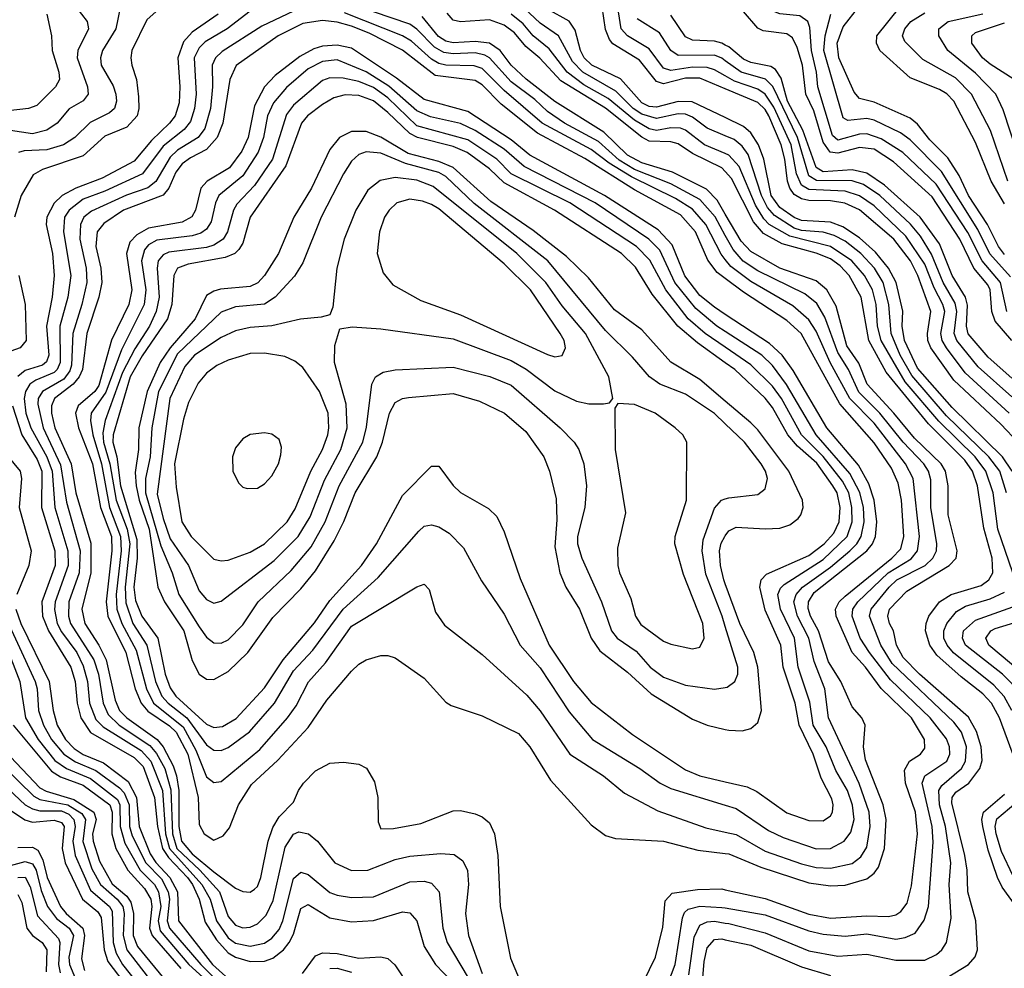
# Model space of a CAD drawing. Header units: inches. Extents: x 884549 to 1028252, y 526810 to 653624.
# Tile 1044 of 1056: x 1008055 to 1010769, y 645159 to 647775. Entities that reach past the tile are written whole.
import ezdxf

# ---------------------------------------------------------------- set-up
doc = ezdxf.new("R2010")
doc.units = ezdxf.units.IN
doc.header["$MEASUREMENT"] = 0
doc.layers.add('B0604', color=7, linetype='Continuous')
doc.layers.add('B0614', color=7, linetype='Continuous')

msp = doc.modelspace()

# ---------------------------------------------------------------- linework, layer by layer
at = {"layer": 'B0604', "color": 5}
for points, elevation in [([(1008044.7, 648390), (1008150, 648287.4), (1008312.1, 648212.1), (1008323.4, 648190), (1008314, 648110), (1008325.4, 648050), (1008283, 647957), (1008268, 647890), (1008250, 647870.8), (1008220.1, 647850), (1008208.8, 647830), (1008209.6, 647810), (1008240.8, 647770), (1008244.9, 647750), (1008215.2, 647690), (1008213.4, 647670), (1008241.6, 647590), (1008243.9, 647570), (1008230, 647551.2), (1008190.9, 647529.1), (1008158.3, 647490), (1008130, 647469.9), (1008090, 647460.6), (1008030, 647469.2)], 3140), ([(1010000, 647619.8), (1009970, 647636.7), (1009950, 647642.9), (1009910, 647644.1), (1009850, 647635.2), (1009830, 647641.7), (1009790, 647694.8), (1009730.3, 647730.3), (1009713.3, 647750), (1009696.6, 647856.6)], 3060), ([(1008489, 647850), (1008405.1, 647774.9), (1008364.4, 647690), (1008361, 647670), (1008363.7, 647650), (1008377.2, 647610), (1008382.6, 647562.6), (1008383.7, 647530), (1008378.4, 647510), (1008350, 647478.8), (1008290, 647453.7), (1008230, 647399.7), (1008118, 647362), (1008092.4, 647347.6), (1008059, 647290), (1008040.4, 647230)], 3180), ([(1010000, 647180.1), (1009971.6, 647231.6), (1009930, 647278.9), (1009850, 647322.1), (1009750, 647362.3), (1009707.7, 647387.7), (1009650, 647438.9), (1009556.6, 647490), (1009510, 647522), (1009474.8, 647554.8), (1009410, 647603.8), (1009350, 647670), (1009337, 647677), (1009310, 647683.1), (1009250, 647680.5), (1009224.3, 647684.3), (1009198.8, 647698.8), (1009150, 647748.6), (1009130, 647762.2), (1008930, 647831.7)], 3240), ([(1008332.1, 647807.9), (1008319.9, 647750), (1008283.6, 647690), (1008277.9, 647670), (1008279.7, 647650), (1008312.2, 647592.2), (1008319.7, 647570), (1008321.7, 647550), (1008316.6, 647530), (1008302.1, 647517.9), (1008248.7, 647491.3), (1008206.5, 647450), (1008176.1, 647430), (1008130, 647416.1), (1008067, 647413), (1008051.2, 647408.8)], 3160), ([(1008690, 647798.3), (1008626.5, 647750), (1008566.5, 647713.5), (1008550, 647697.6), (1008536.2, 647670), (1008541, 647570), (1008537.2, 647530), (1008526, 647494), (1008508, 647472), (1008450, 647426.3), (1008393.5, 647350), (1008290, 647302), (1008230, 647279.9), (1008191.2, 647250), (1008178.2, 647230), (1008175.6, 647190), (1008196.3, 647070), (1008187.6, 647010), (1008165.4, 646930), (1008166.8, 646830), (1008158.3, 646810), (1008150, 646802.2), (1008099, 646781), (1008083, 646770), (1008070.9, 646750), (1008066.8, 646730), (1008072.2, 646690), (1008085.8, 646650), (1008129.6, 646570), (1008144.5, 646530), (1008151.9, 646430), (1008187.7, 646310), (1008188.4, 646270), (1008152.8, 646170), (1008151, 646149), (1008158.5, 646110), (1008170, 646087.3), (1008212.3, 646030), (1008230, 645993.6), (1008241.7, 645950), (1008247.7, 645890), (1008265.2, 645845.2), (1008284.7, 645824.7), (1008390, 645759.6), (1008416.7, 645730), (1008448.4, 645650), (1008457.2, 645530), (1008467.6, 645490), (1008557.4, 645390), (1008580.1, 645350), (1008597.3, 645290), (1008630, 645243), (1008650, 645228.6), (1008690, 645220), (1008730, 645228.5), (1008750, 645242.5), (1008770, 645266.7), (1008780.6, 645290), (1008810, 645406.9), (1008830, 645424.2), (1008850, 645417.6), (1008910, 645368.5), (1008930, 645360.6), (1008970, 645354.6), (1009030, 645356.7), (1009130, 645397.7), (1009170, 645399.9), (1009190, 645393.6), (1009211.5, 645370), (1009221.2, 645270), (1009232.9, 645230), (1009328.7, 645070)], 3240), ([(1008810, 647798.7), (1008722.6, 647757.4), (1008612.7, 647687.3), (1008594.5, 647670), (1008585.2, 647650), (1008586, 647590), (1008580.8, 647530), (1008565.2, 647474.8), (1008546.5, 647450), (1008490, 647415.1), (1008470, 647396), (1008430, 647328.5), (1008408.4, 647311.6), (1008349.1, 647290.9), (1008252.6, 647247.4), (1008232, 647230), (1008222.4, 647210), (1008220.9, 647170), (1008238.2, 647090), (1008239.6, 647050), (1008226.4, 646990), (1008201.4, 646910), (1008197.7, 646822.3), (1008193.1, 646806.9), (1008176.3, 646783.7), (1008117.7, 646750), (1008106, 646730), (1008105.3, 646714.7), (1008119.8, 646650), (1008167.8, 646547.8), (1008184.2, 646444.2), (1008221.9, 646310), (1008219, 646250), (1008190.2, 646170), (1008189.3, 646130), (1008195.3, 646110), (1008259.1, 646010), (1008272.1, 645970), (1008285.4, 645890), (1008298.9, 645858.9), (1008329.3, 645830), (1008413.6, 645773.6), (1008431.9, 645751.9), (1008454.6, 645710), (1008471.8, 645651.8), (1008475.7, 645530), (1008488.5, 645490), (1008551.8, 645430), (1008605.5, 645370), (1008630, 645302.3), (1008650, 645277.9), (1008670, 645270.7), (1008690, 645272.6), (1008710, 645282), (1008734, 645306), (1008753.5, 645346.5), (1008786.8, 645493.2), (1008810, 645529.5), (1008824.6, 645535.4), (1008850.6, 645530), (1008875.4, 645510), (1008923.9, 645450), (1008970, 645428.9), (1009014.7, 645430), (1009090, 645459.2), (1009130, 645468.7), (1009215.9, 645475.9), (1009252.7, 645472.7), (1009276, 645456), (1009289.2, 645429.2), (1009291.8, 645390), (1009283.4, 645310), (1009292.1, 645250), (1009330, 645145.3)], 3260), ([(1010000, 647454.8), (1009950, 647475.4), (1009910, 647506), (1009890, 647514.6), (1009870, 647515.8), (1009810, 647502.3), (1009770, 647514.1), (1009746, 647530), (1009698.1, 647578.1), (1009607.2, 647630), (1009579.2, 647659.3), (1009539.8, 647730), (1009490, 647765.7), (1009430, 647821.8)], 3140), ([(1010000, 647504.9), (1009908.8, 647548.8), (1009870, 647549.6), (1009810, 647534), (1009790, 647535.9), (1009770, 647546), (1009711.5, 647611.5), (1009631.7, 647650), (1009611.2, 647670), (1009601.1, 647690), (1009585.9, 647745.9), (1009570, 647771.3), (1009510, 647803.8)], 3120), ([(1010000, 647584), (1009930, 647613.3), (1009890, 647613.7), (1009830, 647597.7), (1009810, 647604.2), (1009763.3, 647663.3), (1009690, 647708.8), (1009680.4, 647720.4), (1009670, 647747.9), (1009660.9, 647810)], 3080), ([(1008129.7, 647790), (1008142.2, 647730), (1008144.8, 647690), (1008163.2, 647630), (1008165, 647610), (1008153.7, 647590), (1008101.7, 647538.3), (1008079.1, 647530), (1007990, 647520.2)], 3120), ([(1008601.7, 647790), (1008530, 647740.6), (1008506.3, 647713.7), (1008490.9, 647670), (1008496.6, 647590), (1008494.1, 647545.9), (1008483.1, 647510), (1008467.4, 647490), (1008418.2, 647441.8), (1008370, 647384.6), (1008281.9, 647338.1), (1008209.6, 647310), (1008172.3, 647290), (1008150, 647268.8), (1008130, 647230), (1008128.1, 647210), (1008145, 647130), (1008150.3, 647070), (1008144.5, 647010), (1008128.7, 646930), (1008134.9, 646850), (1008128.9, 646831.1), (1008117.6, 646822.4), (1008070, 646807.2), (1008049.3, 646790.7)], 3220), ([(1010000, 647061.5), (1009978, 647078), (1009951.9, 647111.9), (1009917.5, 647190), (1009876.6, 647236.6), (1009750, 647306), (1009612.3, 647392.3), (1009482.1, 647462.1), (1009382, 647542), (1009330, 647595.6), (1009310, 647607.4), (1009200.6, 647620.6), (1009110, 647690.6), (1009018.1, 647738.1), (1008970, 647756.7), (1008930, 647767.7), (1008890, 647772.5), (1008835.6, 647764.4), (1008767.2, 647730), (1008651.7, 647648.3), (1008633.7, 647610), (1008615, 647490), (1008599.2, 647450), (1008570, 647416.6), (1008525.6, 647394.4), (1008502.5, 647377.5), (1008485.6, 647354.4), (1008465.6, 647310), (1008450, 647291.4), (1008341.3, 647250), (1008286.6, 647213.4), (1008268.7, 647190), (1008264.9, 647150), (1008278.5, 647090), (1008281.7, 647050), (1008273.5, 647010), (1008240.2, 646910), (1008227.9, 646810), (1008219, 646790), (1008202.3, 646770), (1008151.1, 646730), (1008142.9, 646710), (1008142.5, 646690), (1008152.1, 646650), (1008196.9, 646550), (1008209.9, 646469.9), (1008251.1, 646331.1), (1008250.6, 646250), (1008226.1, 646150), (1008234, 646110), (1008273.2, 646050), (1008293.4, 646010), (1008318.4, 645898.4), (1008330.3, 645870.3), (1008349.8, 645849.8), (1008433.7, 645790), (1008450.3, 645770), (1008477.9, 645717.9), (1008487.3, 645690), (1008493.2, 645650), (1008493.7, 645550), (1008500.9, 645510), (1008530, 645474.6), (1008590, 645425), (1008650, 645380.6), (1008670, 645371.3), (1008690, 645369.5), (1008702.2, 645377.8), (1008710, 645385.1), (1008719.9, 645410), (1008740, 645510), (1008752.8, 645547.2), (1008770, 645577.1), (1008810, 645617), (1008823.5, 645650), (1008837.2, 645670), (1008870, 645703.8), (1008910, 645725.3), (1008947.6, 645727.6), (1008990, 645722.3), (1009011, 645711), (1009033.1, 645673.1), (1009042.2, 645630), (1009043.3, 645563.3), (1009050, 645543.9), (1009085.1, 645545.1), (1009161.1, 645558.9), (1009250, 645593.8), (1009270, 645594.4), (1009310, 645585), (1009330, 645577), (1009350, 645560.2), (1009363.8, 645530), (1009373.3, 645470), (1009379.1, 645330), (1009407.5, 645187.5), (1009431.6, 645130)], 3280), ([(1010000, 647113.9), (1009988.6, 647128.6), (1009946, 647210), (1009910, 647252.1), (1009862.3, 647282.3), (1009741.2, 647341.2), (1009679.4, 647379.4), (1009630, 647417.3), (1009495.2, 647490), (1009390, 647580), (1009330, 647639.9), (1009307.8, 647647.8), (1009230, 647649.8), (1009210, 647654.4), (1009190, 647666.2), (1009135.4, 647715.4), (1009110.5, 647730.5), (1008950, 647793.4)], 3260), ([(1010000, 647238.4), (1009977.1, 647277.1), (1009947.8, 647307.8), (1009854.8, 647354.8), (1009770, 647380.3), (1009730, 647401.3), (1009665.2, 647465.2), (1009530, 647549), (1009451.4, 647611.4), (1009410, 647649.7), (1009379.7, 647690), (1009350.1, 647710.1), (1009310, 647714.7), (1009250, 647710.7), (1009230, 647715.3), (1009209, 647729), (1009163.9, 647783.9)], 3220), ([(1010000, 647356.2), (1009990, 647366.9), (1009910, 647406.2), (1009870, 647432.9), (1009850, 647438.3), (1009790, 647440.4), (1009770, 647450.9), (1009670, 647530.9), (1009546.3, 647606.3), (1009488.6, 647668.6), (1009450, 647700.8), (1009418.8, 647738.8), (1009390, 647760), (1009350, 647774.2), (1009270, 647768.9), (1009250, 647773.8), (1009233.1, 647793.1)], 3180), ([(1010000, 647405.9), (1009942.7, 647430), (1009890, 647470.7), (1009876.2, 647476.2), (1009850, 647476.7), (1009810, 647469.7), (1009790, 647474), (1009750, 647498.3), (1009677.2, 647557.2), (1009610, 647595.4), (1009563.7, 647630), (1009514.7, 647694.7), (1009470.2, 647730), (1009443.2, 647763.2), (1009409.9, 647790)], 3160), ([(1010000, 647661.5), (1009990, 647668.6), (1009970, 647676.9), (1009870, 647675.8), (1009850, 647689.9), (1009818.3, 647738.3), (1009757.3, 647777.3)], 3040), ([(1010000, 647705.1), (1009990, 647710.4), (1009970, 647715.7), (1009910, 647718.7), (1009890, 647728.1), (1009850, 647787.7)], 3020), ([(1010000, 646962.3), (1009970, 646982), (1009930, 647014.8), (1009888.3, 647068.3), (1009853.9, 647153.9), (1009815.2, 647195.2), (1009667.1, 647290), (1009461, 647401), (1009410, 647443.7), (1009290, 647521.6), (1009170, 647554.8), (1009093.8, 647613.8), (1008970, 647696), (1008930, 647704.9), (1008890, 647702.3), (1008865.5, 647694.5), (1008826.9, 647673.1), (1008759.4, 647620.6), (1008729.8, 647590), (1008702.6, 647537.4), (1008684.4, 647450), (1008667.3, 647412.7), (1008633, 647366.9), (1008571.7, 647330), (1008554.3, 647310), (1008539.7, 647250), (1008529, 647231), (1008503, 647217), (1008410, 647200.3), (1008378.1, 647181.9), (1008358.5, 647161.5), (1008349.1, 647130), (1008363.9, 647030), (1008356.1, 646990), (1008308.3, 646891.6), (1008273.3, 646766.7), (1008261.6, 646750), (1008215.8, 646710), (1008209.1, 646690), (1008216.6, 646650), (1008255.9, 646550), (1008277.3, 646430), (1008308, 646350), (1008308.8, 646310), (1008293.1, 646170), (1008297.7, 646130), (1008347.8, 646030), (1008373.6, 645930), (1008389.5, 645890), (1008408, 645868), (1008467.9, 645827.9), (1008486.3, 645810), (1008518, 645750), (1008546.6, 645630), (1008550, 645555.6), (1008563.6, 645530), (1008590, 645512.9), (1008615.8, 645524.2), (1008633.3, 645546.7), (1008658.1, 645610), (1008693.7, 645666.3), (1008766.6, 645733.4), (1008850, 645823), (1008901.7, 645898.3), (1008970, 645978.6), (1008990, 645998.3), (1009010, 646009.4), (1009050, 646022.2), (1009070, 646021.8), (1009090, 646015.6), (1009170, 645959.4), (1009230, 645893), (1009244.2, 645884.2), (1009330, 645855.8), (1009430, 645806.3), (1009461.5, 645770), (1009517.9, 645677.9), (1009630, 645554.9), (1009670, 645525.5), (1009697, 645517), (1009830, 645509.7), (1009924.6, 645484.6), (1010000, 645476.3)], 3320), ([(1010000, 646915), (1009976.8, 646930), (1009918.5, 646978.5), (1009861.2, 647050), (1009819.2, 647139.2), (1009788.8, 647170), (1009640.9, 647270), (1009445.2, 647370), (1009390, 647417.7), (1009310, 647469.8), (1009270, 647488.5), (1009187.2, 647507.2), (1009150, 647523.3), (1009072, 647592), (1009010, 647631.6), (1008930, 647664), (1008890, 647660), (1008850, 647639.4), (1008790, 647587.6), (1008754.2, 647545.8), (1008738.1, 647510), (1008727.4, 647450), (1008712.7, 647410), (1008670, 647344.4), (1008603.6, 647290), (1008594.6, 647270), (1008582.6, 647217.4), (1008570, 647197.8), (1008553.8, 647186.2), (1008530, 647178.6), (1008432.7, 647167.3), (1008410, 647153.9), (1008399.2, 647140.8), (1008390.7, 647110), (1008403, 647030), (1008397.6, 646990), (1008335.1, 646864.9), (1008292.5, 646747.6), (1008251.5, 646690), (1008249.8, 646670), (1008256.2, 646630), (1008280.8, 646550), (1008302.4, 646430), (1008333.1, 646350), (1008334.3, 646310), (1008320.9, 646190), (1008323.1, 646150), (1008336.5, 646110), (1008376.3, 646036.3), (1008404.7, 645930), (1008423.8, 645890), (1008505.5, 645825.5), (1008540.8, 645760.8), (1008570, 645686.9), (1008590, 645672), (1008610, 645674.1), (1008717.1, 645762.9), (1008793.4, 645850), (1008817, 645883), (1008851.1, 645948.9), (1008898, 646002), (1008970, 646103.1), (1009150, 646211.1), (1009170, 646218.9), (1009183.7, 646203.7), (1009201.4, 646141.4), (1009225.5, 646105.5), (1009330, 646024.7), (1009452.5, 645912.5), (1009490, 645869), (1009571.3, 645750), (1009664.6, 645690), (1009721.9, 645641.9), (1009813.9, 645593.9), (1009946.6, 645546.6), (1010000, 645534.6)], 3340), ([(1010000, 646871.6), (1009944.3, 646910), (1009897.9, 646950), (1009835.8, 647030), (1009791.8, 647111.8), (1009755.6, 647150), (1009571, 647270), (1009410, 647350), (1009370.3, 647390.3), (1009290, 647443.9), (1009150, 647482.6), (1009070, 647559.3), (1009030, 647587.9), (1008990, 647604.6), (1008946.7, 647613.3), (1008910, 647614.4), (1008890, 647607.1), (1008810, 647538.8), (1008790, 647513.9), (1008751.4, 647390), (1008702.6, 647317.4), (1008653.6, 647266.4), (1008644, 647250), (1008628, 647190), (1008615.7, 647170), (1008590, 647153.3), (1008570, 647146.4), (1008465.7, 647134.3), (1008450, 647127), (1008436.8, 647110), (1008433.7, 647090), (1008439.7, 647010), (1008431.2, 646970), (1008412.9, 646930), (1008372.6, 646867.4), (1008338, 646802), (1008290.2, 646669.8), (1008284.5, 646635.5), (1008286.2, 646610), (1008303.2, 646550), (1008320.7, 646450), (1008351.1, 646370), (1008358.8, 646330), (1008345.9, 646210), (1008347.4, 646167.4), (1008367.1, 646110), (1008405.6, 646050), (1008429.6, 645950), (1008446.8, 645910), (1008463.9, 645890), (1008515.4, 645850), (1008570, 645775.4), (1008590, 645760.7), (1008610, 645759.7), (1008630, 645768.3), (1008688.4, 645811.6), (1008756.9, 645890), (1008810, 645979.2), (1008863.1, 646036.9), (1008946.7, 646150), (1009043, 646237), (1009155.3, 646364.7), (1009170, 646378), (1009190, 646382.4), (1009210, 646376.8), (1009239, 646359), (1009278.4, 646318.4), (1009327.9, 646227.9), (1009390, 646135.9), (1009434.2, 646050), (1009490, 645987.4), (1009570, 645866.1), (1009633.9, 645790), (1009764.7, 645710), (1009820.8, 645670), (1009850, 645655.5), (1010000, 645609)], 3360), ([(1010000, 646828.7), (1009923.6, 646883.6), (1009869.5, 646929.5), (1009798.3, 647018.3), (1009752.6, 647092.6), (1009713.8, 647130), (1009528.8, 647250), (1009390, 647325.2), (1009350, 647363.9), (1009288.8, 647408.8), (1009250, 647425.7), (1009151.3, 647450), (1009130, 647461.1), (1009070, 647519.2), (1009030, 647551.1), (1008990, 647565.7), (1008952.1, 647567.9), (1008920.5, 647559.5), (1008890, 647541.3), (1008848.3, 647510), (1008831.6, 647490), (1008788.2, 647371.8), (1008690.6, 647230), (1008670, 647158.7), (1008659.1, 647140.9), (1008647.7, 647130), (1008621.2, 647118.8), (1008518.9, 647101.1), (1008490, 647089.9), (1008479.8, 647070), (1008474.7, 646990), (1008462.4, 646950), (1008392.3, 646847.7), (1008359.6, 646790), (1008312.1, 646630), (1008311.8, 646610), (1008323.1, 646570), (1008332.9, 646490), (1008378, 646342), (1008379.1, 646290), (1008369.6, 646210), (1008373.8, 646173.8), (1008391.4, 646130), (1008435.4, 646070), (1008455.9, 645970), (1008470, 645932.9), (1008485.1, 645910), (1008570, 645832.1), (1008590, 645822.9), (1008614.1, 645825.9), (1008651.9, 645848.1), (1008730, 645932.9), (1008780.9, 646010), (1008868, 646112), (1008910, 646173.9), (1008997.3, 646270), (1009038.9, 646330), (1009110, 646463), (1009190, 646543.6), (1009210, 646543.6), (1009250.1, 646490.1), (1009270, 646471.7), (1009347.5, 646427.5), (1009370, 646404.9), (1009390, 646363.1), (1009434.4, 646234.4), (1009514.2, 646050), (1009581.1, 645950), (1009630, 645892.1), (1009744.4, 645804.4), (1009890, 645706.1), (1009930, 645689.7), (1010000, 645673.7)], 3380), ([(1010000, 646723), (1009930, 646782.7), (1009850, 646831), (1009770, 646919.9), (1009694.8, 646974.8), (1009622.8, 647062.8), (1009562.1, 647122.1), (1009470, 647193.3), (1009353.8, 647273.8), (1009250, 647367.8), (1009210, 647383.9), (1009125.7, 647405.7), (1009050, 647451), (1009010, 647466.5), (1008970, 647466.9), (1008936.8, 647450), (1008910, 647417.2), (1008859.3, 647310), (1008810.7, 647230), (1008768.3, 647130), (1008730, 647069.9), (1008711, 647049), (1008690, 647039.5), (1008608.3, 647031.7), (1008590, 647026.6), (1008570, 647014.1), (1008538.2, 646950), (1008469.4, 646870), (1008441.7, 646830), (1008406, 646750), (1008383.1, 646650), (1008382.3, 646590), (1008373.2, 646526.8), (1008375.5, 646490), (1008384.2, 646450), (1008411.5, 646370), (1008435.8, 646210), (1008454.4, 646170), (1008507.7, 646090), (1008530, 646007.8), (1008550, 645970.1), (1008570, 645956.9), (1008590, 645955.7), (1008630, 645977.7), (1008683.4, 646030), (1008753, 646127), (1008830, 646205.9), (1008870, 646255.5), (1008922.1, 646337.9), (1008948.8, 646391.2), (1008979.7, 646470), (1009039.4, 646570), (1009054.6, 646610), (1009074.3, 646690), (1009090, 646719.1), (1009109.9, 646730.1), (1009126.8, 646733.2), (1009250, 646743.9), (1009322.7, 646722.7), (1009391, 646690), (1009450, 646639.5), (1009499.3, 646570), (1009515.6, 646530), (1009533.4, 646453.4), (1009535.6, 646395.6), (1009530, 646321), (1009544.2, 646250), (1009560.7, 646210), (1009598.1, 646150), (1009630, 646070), (1009654.4, 646034.4), (1009730, 645975.7), (1009795.9, 645915.9), (1009910, 645845.8), (1009950, 645829.7), (1010000, 645818.1)], 3420), ([(1010000, 646660.4), (1009970, 646688.9), (1009890, 646742.2), (1009819.8, 646770), (1009791.1, 646790), (1009744.3, 646844.3), (1009670, 646917.8), (1009510.3, 647110), (1009308.1, 647268.1), (1009230, 647342.8), (1009210, 647353.4), (1009118.4, 647378.4), (1009050, 647406.5), (1009010, 647410.3), (1008990, 647402.8), (1008970, 647385.2), (1008947.2, 647350), (1008885.7, 647230), (1008835.3, 647104.7), (1008812.3, 647067.7), (1008759.1, 647010), (1008730, 646990.9), (1008650, 646983), (1008610, 646968.4), (1008490, 646853.6), (1008437.8, 646750), (1008419.3, 646650), (1008414.4, 646570), (1008401.3, 646510), (1008401.7, 646470), (1008444.4, 646324.4), (1008475, 646250), (1008493.8, 646190), (1008550, 646100.8), (1008570, 646072.2), (1008590, 646056.6), (1008610, 646056.1), (1008630, 646065.1), (1008670, 646106.1), (1008712, 646170), (1008803.5, 646256.5), (1008858.8, 646321.2), (1008897, 646390), (1008935.2, 646490), (1009000.7, 646610), (1009011.2, 646651.2), (1009025.6, 646770), (1009035.3, 646790), (1009057, 646803), (1009090, 646809.1), (1009250, 646817.2), (1009351.1, 646791.1), (1009410, 646767.6), (1009545.1, 646650), (1009583.8, 646610), (1009595.9, 646590), (1009609.6, 646550), (1009617.2, 646490), (1009612.8, 646430), (1009592.6, 646350), (1009592.2, 646330), (1009604.4, 646290), (1009658.6, 646170), (1009686, 646090), (1009701.9, 646070), (1009754, 646034), (1009792.8, 645990), (1009830, 645961.7), (1009890, 645940.1), (1009970, 645928.9), (1010000, 645933.7)], 3440), ([(1008052.3, 647070), (1008069.7, 646989.7), (1008072.6, 646890), (1008056.1, 646870), (1008007.4, 646852.6)], 3180), ([(1008034.9, 646710), (1008060.7, 646630), (1008102.6, 646562.6), (1008116.1, 646530), (1008114.8, 646430), (1008152.1, 646310), (1008152.4, 646270), (1008116, 646170), (1008117.3, 646130), (1008134.1, 646090), (1008195.8, 645990), (1008207.6, 645950), (1008213.2, 645890), (1008223.8, 645850), (1008250, 645809.2), (1008370, 645740.8), (1008395.4, 645715.4), (1008426.8, 645630), (1008434.6, 645550), (1008448.7, 645490), (1008464.7, 645464.7), (1008517.8, 645410), (1008531.4, 645390), (1008549.2, 645350), (1008566.6, 645286.6), (1008597.8, 645237.8), (1008630, 645202.4), (1008650, 645190.2), (1008690, 645178.4), (1008730, 645178.8), (1008753, 645187), (1008782.4, 645210), (1008798, 645230), (1008810, 645253.8), (1008830, 645324.4), (1008850, 645335.4), (1008910, 645298.8), (1008970, 645287.2), (1009030, 645291.3), (1009110, 645315.4), (1009130, 645312.7), (1009149.8, 645289.8), (1009170, 645219.4), (1009200.8, 645170), (1009270, 645098.5)], 3220), ([(1008008.3, 646588.3), (1008055.8, 646530), (1008059.5, 646510), (1008053.8, 646430), (1008086.2, 646310), (1008080.3, 646270), (1008046.8, 646190)], 3180), ([(1010000, 646101.4), (1009991, 646130), (1009946.5, 646246.5), (1009936.2, 646310), (1009939.2, 646340.8), (1009970, 646427.6), (1009989.6, 646450.4), (1010000, 646453.8)], 3440), ([(1010000, 646219), (1009995.9, 646230), (1009986.6, 646270), (1009984.4, 646310), (1009988.6, 646331.4), (1009998.4, 646350), (1010000, 646352)], 3420), ([(1008006, 646150), (1008097.4, 645950), (1008102.8, 645930), (1008106.6, 645870), (1008120.4, 645830), (1008142.3, 645790), (1008176.7, 645750), (1008208.4, 645728.4), (1008265, 645705), (1008330, 645657.1), (1008342.9, 645642.9), (1008356.6, 645610), (1008357.3, 645550), (1008364.9, 645524.9), (1008402.7, 645450), (1008445.8, 645405.8), (1008464.4, 645370), (1008467.8, 645350), (1008461.3, 645290), (1008467.6, 645270), (1008554.1, 645170), (1008650, 645074.1)], 3160), ([(1008044.5, 646150), (1008057.6, 646110), (1008136.2, 645950), (1008146.7, 645870), (1008158.6, 645830), (1008181.3, 645790), (1008205.5, 645765.5), (1008230, 645749), (1008285.6, 645725.6), (1008354.3, 645674.3), (1008376.6, 645630), (1008383.9, 645550), (1008414.7, 645474.7), (1008430.6, 645450.6), (1008469.1, 645410), (1008489.6, 645370), (1008493.1, 645290), (1008586.6, 645170), (1008650, 645113)], 3180), ([(1008017, 646050), (1008055.3, 645950), (1008070.7, 645850), (1008105.9, 645790), (1008152.2, 645732.2), (1008184, 645710), (1008250, 645682.4), (1008324.3, 645624.3), (1008331.3, 645610), (1008331.6, 645550), (1008344.4, 645504.4), (1008386.8, 645430), (1008426.9, 645390), (1008437.8, 645370), (1008443.6, 645330), (1008436.2, 645290), (1008442.3, 645262.3), (1008521.3, 645170), (1008599.3, 645099.3)], 3140), ([(1008036.9, 645830), (1008142.5, 645702.5), (1008167.1, 645687.1), (1008230, 645664.1), (1008303.5, 645610), (1008309.8, 645590), (1008308.5, 645530), (1008320.3, 645490), (1008352.7, 645430), (1008399.2, 645379.2), (1008416.7, 645350), (1008419.6, 645330), (1008412.9, 645270), (1008419.8, 645250), (1008498.8, 645158.8)], 3120), ([(1008030, 645742.5), (1008110, 645657), (1008127.5, 645647.5), (1008204.4, 645624.4), (1008259.6, 645590), (1008265.5, 645570), (1008255.8, 645530), (1008257, 645510), (1008275.1, 645455.1), (1008310, 645392.5), (1008350, 645357.9), (1008361.6, 645341.6), (1008368.7, 645310), (1008367.4, 645250), (1008379.4, 645219.4), (1008460.8, 645120.8)], 3080), ([(1007962.4, 645710), (1008070.1, 645610.1), (1008090, 645598.6), (1008110, 645593.6), (1008170, 645593.8), (1008190, 645584.5), (1008204, 645570), (1008208.1, 645550), (1008201, 645510), (1008207.6, 645470), (1008250, 645374.9), (1008302.9, 645330), (1008310, 645316.8), (1008312.7, 645230), (1008320.7, 645200.7), (1008338.5, 645170), (1008430, 645054.2)], 3040), ([(1008010, 645715.8), (1008093.8, 645633.8), (1008110, 645625.1), (1008187.9, 645610), (1008225.8, 645585.8), (1008235.9, 645570), (1008228.6, 645508.6), (1008253.5, 645433.5), (1008277.2, 645390), (1008323.7, 645350), (1008338.9, 645330), (1008342.5, 645310), (1008339.7, 645250), (1008349.9, 645210), (1008437.4, 645097.4)], 3060), ([(1008021.2, 645601.2), (1008068.7, 645568.7), (1008090, 645561.8), (1008150, 645567.6), (1008170, 645561.5), (1008177.7, 645550), (1008172.3, 645490), (1008180.5, 645450), (1008228.1, 645350), (1008270, 645314.9), (1008279.2, 645299.2), (1008287.6, 645210), (1008298, 645178), (1008410, 645031.2)], 3020), ([(1008050, 645492.1), (1008090, 645493.7), (1008105.3, 645485.3), (1008118.5, 645458.5), (1008131, 645410), (1008167.3, 645330), (1008182.7, 645310), (1008229, 645270), (1008233.7, 645250), (1008225.1, 645185.1), (1008233.6, 645153.6)], 2980), ([(1008030, 645442.8), (1008070, 645453.8), (1008090, 645447.4), (1008100.2, 645430), (1008114.1, 645374.1), (1008131.4, 645330), (1008156.4, 645296.4), (1008191.3, 645270), (1008203.4, 645250), (1008190.8, 645190), (1008192.3, 645170), (1008208.3, 645130)], 2960), ([(1008050, 645409.8), (1008070.4, 645410.4), (1008083.7, 645383.7), (1008104.1, 645304.1), (1008161.6, 645241.6), (1008165.4, 645230), (1008161.8, 645170), (1008166.6, 645146.6)], 2940), ([(1008050, 645363.1), (1008060.4, 645340.4), (1008074.9, 645270), (1008090, 645250), (1008117.2, 645230), (1008129.3, 645210), (1008127.5, 645150)], 2920), ([(1009758.8, 645090), (1009807.9, 645190), (1009827.6, 645272.4), (1009834.5, 645345.5), (1009853.4, 645366.6), (1009923.5, 645376.5), (1009990, 645378.3), (1010000, 645376.1)], 3280), ([(1009831.7, 645090), (1009861.9, 645170), (1009881.8, 645298.2), (1009887.1, 645312.9), (1009898, 645322), (1009930, 645330.3), (1009990, 645327.4), (1010000, 645325.7)], 3260), ([(1009899, 645141), (1009914.5, 645245.5), (1009930, 645278.3), (1009950, 645287.7), (1009970, 645289.1), (1010000, 645284.2)], 3240), ([(1009928, 645010), (1009941.5, 645178.5), (1009950, 645216.2), (1009970, 645238.3), (1009990, 645240.4), (1010000, 645238.2)], 3220), ([(1008834.6, 645145.4), (1008870, 645193.3), (1008890, 645202.1), (1008930, 645200.5), (1008990, 645187.3), (1009050, 645190.8), (1009070, 645186.7), (1009089.2, 645169.2), (1009130, 645106.1)], 3180), ([(1008910, 645159.1), (1008930, 645159.7), (1008970, 645148.5)], 3160)]:
    msp.add_lwpolyline(points, dxfattribs=dict(at, elevation=elevation))
for points, elevation in [([(1009090, 647340.1), (1009048.5, 647331.5), (1009014.9, 647305.1), (1008981.5, 647250), (1008949.5, 647169.5), (1008929.4, 647089.4), (1008917.7, 646982.3), (1008910, 646961.2), (1008885.7, 646954.3), (1008829, 646949), (1008750, 646930.6), (1008690, 646925.9), (1008650, 646917.4), (1008610, 646898.6), (1008536.6, 646850), (1008510, 646818.8), (1008468.4, 646730), (1008433.4, 646466.6), (1008450, 646399.8), (1008470, 646343.8), (1008520.6, 646270), (1008550, 646200.1), (1008570, 646175.9), (1008590, 646166.3), (1008610, 646171.4), (1008756.3, 646283.7), (1008822.8, 646350), (1008855.4, 646404.6), (1008894.8, 646505.2), (1008939.8, 646590), (1008957.9, 646650), (1008955.2, 646715.2), (1008923.1, 646830), (1008923.6, 646876.4), (1008937.6, 646922.4), (1008971.7, 646928.3), (1009050, 646922.5), (1009250, 646895.2), (1009410, 646835), (1009451, 646811), (1009530, 646751.5), (1009590, 646723.1), (1009624.1, 646715.9), (1009664.2, 646715.8), (1009681.2, 646718.8), (1009689.6, 646730), (1009678.5, 646790), (1009614.5, 646910), (1009550, 646985.5), (1009504.9, 647050), (1009425.3, 647130), (1009195.1, 647315.1), (1009150, 647332.6)], 3460), ([(1009130, 647279.9), (1009094.2, 647270), (1009073.1, 647250), (1009060.8, 647230), (1009046.4, 647190), (1009040.1, 647130), (1009057.1, 647077.1), (1009083.8, 647043.8), (1009160.9, 647000.9), (1009270, 646961), (1009510, 646851.3), (1009530, 646845.5), (1009550, 646849.4), (1009559.9, 646870), (1009556.2, 646890), (1009544.3, 646910), (1009462.9, 647030), (1009390, 647102.1), (1009210, 647253), (1009190, 647265.4), (1009165.1, 647274.9)], 3480), ([(1008730, 646855.5), (1008690, 646854.3), (1008630, 646836.5), (1008598.5, 646821.5), (1008570, 646800.6), (1008546.9, 646773.1), (1008520.6, 646719.4), (1008506.3, 646673.7), (1008481.4, 646550), (1008486.3, 646486.3), (1008502.2, 646390), (1008527.6, 646350), (1008590, 646287.8), (1008610, 646282.5), (1008630, 646284.7), (1008690, 646306.6), (1008730, 646330.1), (1008792.2, 646390), (1008813.8, 646426.2), (1008857.9, 646530), (1008890, 646590), (1008904.1, 646630), (1008907.3, 646650), (1008904.8, 646690), (1008881.7, 646750), (1008835.6, 646815.6), (1008813.7, 646833.7), (1008786.2, 646846.2)], 3480), ([(1009703.8, 646716.2), (1009695.9, 646704.1), (1009696.6, 646590), (1009724.7, 646415.3), (1009702.7, 646317.3), (1009703.5, 646270), (1009708.1, 646250), (1009739.3, 646179.3), (1009752.3, 646130), (1009767, 646107), (1009830, 646061.2), (1009850, 646052.8), (1009910, 646039.8), (1009930, 646045.2), (1009941.7, 646070), (1009938, 646110), (1009884.8, 646244.8), (1009860.9, 646330), (1009861.4, 646350), (1009893.2, 646450), (1009894, 646610), (1009883.1, 646630), (1009861.5, 646650), (1009806.8, 646690), (1009750, 646713.5)], 3460), ([(1008730, 646636.2), (1008690, 646630.8), (1008670, 646619.1), (1008650, 646594.7), (1008641.8, 646570), (1008642.7, 646530), (1008658.1, 646498.1), (1008670, 646485.8), (1008682, 646482), (1008710, 646483.3), (1008730, 646495.5), (1008750, 646517.6), (1008767.9, 646550), (1008775.2, 646575.2), (1008776.5, 646596.5), (1008770, 646617.6), (1008750, 646632.2)], 3520)]:
    msp.add_lwpolyline(points, close=True, dxfattribs=dict(at, elevation=elevation))
at = {"layer": 'B0614', "color": 5}
for points, elevation in [([(1010776.4, 646970), (1010758.4, 647050), (1010708, 647110), (1010668.5, 647188.5), (1010581.4, 647321.4), (1010488.9, 647408.9), (1010430, 647446.6), (1010390, 647459.9), (1010370, 647459.3), (1010310, 647442.8), (1010295.2, 647455.2), (1010255.1, 647590), (1010251.5, 647630), (1010237.4, 647690), (1010233.4, 647753.4), (1010227.7, 647770), (1010205.3, 647785.3), (1010150, 647791.3), (1010121.7, 647801.7), (1010082.5, 647842.5), (1010011.2, 647891.2), (1010000, 647907)], 2960), ([(1010790.1, 646890.1), (1010743.9, 646943.9), (1010735.1, 646970), (1010729.8, 647029.8), (1010723.3, 647043.4), (1010685.2, 647090), (1010646.7, 647170), (1010570, 647286.6), (1010463.3, 647383.3), (1010410, 647417.5), (1010370, 647422.2), (1010310, 647406.9), (1010288.7, 647410), (1010270, 647436.8), (1010244, 647524), (1010222, 647570), (1010212.8, 647650), (1010198.2, 647698.2), (1010184.9, 647724.9), (1010170, 647735.9), (1010103.9, 647743.9), (1010090, 647751.5), (1010050, 647797.1), (1010000, 647815.9)], 2980), ([(1010770, 647127.4), (1010753.5, 647150), (1010723, 647210), (1010670, 647289.9), (1010645.1, 647345.1), (1010613.8, 647393.8), (1010564.1, 647444.1), (1010530, 647486.9), (1010510, 647503.3), (1010410, 647547.7), (1010370, 647557.8), (1010354.8, 647574.8), (1010312.5, 647670), (1010308.3, 647710), (1010324.6, 647755.4), (1010367.8, 647810)], 2920), ([(1010770, 647266.9), (1010733.2, 647330), (1010690, 647436.6), (1010630, 647550.3), (1010610.3, 647570.3), (1010590, 647582.7), (1010510, 647614.9), (1010425.5, 647690), (1010416.5, 647710), (1010417.8, 647730), (1010482.1, 647810)], 2880), ([(1010786.2, 647066.2), (1010729.2, 647129.2), (1010696.2, 647196.2), (1010596.2, 647356.2), (1010510, 647443.3), (1010483.2, 647463.2), (1010410, 647497.9), (1010390, 647502.3), (1010337.4, 647497.4), (1010324.6, 647504.6), (1010271.4, 647690), (1010275.5, 647730), (1010290.8, 647790)], 2940), ([(1010778.8, 647330), (1010730.9, 647469.1), (1010678.9, 647570), (1010634.9, 647614.9), (1010544.9, 647664.9), (1010495, 647715), (1010488.2, 647730), (1010494.9, 647750), (1010511.8, 647770), (1010550, 647793.8)], 2860), ([(1010805.6, 647405.6), (1010766, 647526), (1010745.6, 647570), (1010690, 647627.9), (1010613.5, 647690), (1010588.5, 647730), (1010588.9, 647750), (1010614.6, 647770), (1010710, 647791.4)], 2840), ([(1010795.8, 647610), (1010730, 647652), (1010709.2, 647670), (1010679.1, 647710), (1010679.2, 647730), (1010690, 647739.2), (1010770, 647766.4)], 2820), ([(1010790, 646786.4), (1010724.2, 646844.2), (1010669.2, 646909.2), (1010664.5, 646930), (1010667.6, 646987.6), (1010661.8, 647010), (1010625, 647070), (1010590, 647156.7), (1010536.9, 647230), (1010439.1, 647319.1), (1010390, 647352), (1010350, 647360.5), (1010270, 647355.8), (1010250, 647367.4), (1010214, 647470), (1010171.6, 647550), (1010154.1, 647614.1), (1010137.9, 647637.9), (1010125.9, 647645.9), (1010070, 647657.3), (1010050, 647665.9), (1010010, 647699.8), (1010000, 647705.1)], 3020), ([(1010790, 646734.8), (1010697.3, 646817.3), (1010638.5, 646890), (1010630.5, 646910), (1010637.8, 646970), (1010633.2, 646993.2), (1010600.9, 647050), (1010568.7, 647128.7), (1010537.8, 647177.8), (1010510.7, 647210.7), (1010425.9, 647290), (1010380.7, 647320.7), (1010350, 647330.9), (1010251.1, 647331.1), (1010230, 647344.3), (1010198.9, 647450), (1010130.8, 647590.8), (1010110.5, 647610.5), (1010044.1, 647630), (1010000, 647661.5)], 3040), ([(1010782.2, 646690), (1010661.2, 646801.2), (1010609.3, 646870), (1010597.6, 646890), (1010594.3, 646910), (1010604.8, 646970), (1010599.4, 646990), (1010575.4, 647035.4), (1010550, 647101.2), (1010497.8, 647177.8), (1010410, 647262), (1010370, 647289.4), (1010330, 647302), (1010230, 647306.4), (1010210, 647319.1), (1010196.5, 647350), (1010181.6, 647430), (1010134, 647534), (1010110, 647569.3), (1010090, 647583.4), (1010025.4, 647605.4), (1010000, 647619.8)], 3060), ([(1010807.9, 646607.8), (1010759.8, 646659.8), (1010630, 646780.6), (1010566.6, 646870), (1010558.7, 646890), (1010557.1, 646910), (1010566.8, 646970), (1010531, 647070), (1010510.1, 647110), (1010464.5, 647170), (1010370, 647250.2), (1010329.1, 647269.1), (1010290, 647275.3), (1010230, 647276.1), (1010210, 647280.7), (1010190, 647292.7), (1010178.2, 647310), (1010171.8, 647330), (1010164.5, 647390), (1010154.3, 647430), (1010119.9, 647510), (1010110, 647527.1), (1010090, 647546.5), (1010000, 647584)], 3080), ([(1010790.6, 646530), (1010764.2, 646570), (1010625.7, 646705.7), (1010530, 646813.9), (1010493.8, 646890), (1010487.9, 646930), (1010489.1, 646970.9), (1010470.8, 647050), (1010450.1, 647090), (1010414.1, 647134.1), (1010370, 647173.9), (1010324, 647204), (1010290, 647216.6), (1010210, 647221.2), (1010190, 647229.2), (1010150, 647256.7), (1010126.2, 647290), (1010106, 647390), (1010091.4, 647430), (1010070, 647463), (1010050, 647480.8), (1010000, 647504.9)], 3120), ([(1010775.2, 646470), (1010756.3, 646530), (1010726, 646570), (1010610, 646682.8), (1010514.2, 646794.2), (1010481.7, 646850), (1010456.9, 646910), (1010451, 646990), (1010435.4, 647050), (1010411.2, 647090), (1010374, 647130), (1010330, 647163.9), (1010300.2, 647180.2), (1010270, 647189.3), (1010210, 647193.6), (1010190, 647199.9), (1010135.3, 647235.3), (1010116.7, 647256.7), (1010099.5, 647290), (1010062.9, 647402.9), (1010046.2, 647426.2), (1010024.6, 647444.6), (1010000, 647454.8)], 3140), ([(1010792.7, 646250), (1010751.6, 646370), (1010738.2, 646470), (1010718.5, 646530), (1010688.9, 646570), (1010588.2, 646668.2), (1010496, 646776), (1010429.8, 646890), (1010419.6, 646930), (1010415.6, 646990), (1010405.7, 647030), (1010383.5, 647070), (1010349, 647110), (1010290, 647149.6), (1010177.6, 647177.6), (1010121, 647210), (1010105.8, 647225.8), (1010083.4, 647263.4), (1010038.6, 647370), (1010010, 647401.7), (1010000, 647405.9)], 3160), ([(1010800, 645730), (1010755.7, 645850), (1010733.7, 645890), (1010710, 645916.3), (1010650, 645962.6), (1010582.8, 646022.8), (1010563.6, 646050), (1010552.1, 646090), (1010553.4, 646110), (1010561.3, 646130), (1010590.3, 646170), (1010622.7, 646190), (1010704.9, 646215.1), (1010726.8, 646230), (1010737.7, 646250), (1010736, 646290), (1010712.5, 646372.5), (1010695.2, 646490), (1010681.3, 646530), (1010660.7, 646560.7), (1010560.4, 646660.4), (1010443.1, 646803.1), (1010395.8, 646890), (1010374.5, 647010), (1010341.6, 647070), (1010316.6, 647096.6), (1010290, 647115.1), (1010250.8, 647130.8), (1010156.9, 647156.9), (1010105, 647185), (1010078, 647218), (1010017.4, 647337.4), (1010000, 647356.2)], 3180), ([(1010590, 645120.8), (1010670, 645169.6), (1010688.9, 645191.1), (1010695, 645210), (1010690.5, 645290), (1010668.9, 645370), (1010666.8, 645430), (1010660.2, 645470), (1010624.7, 645615.3), (1010625.7, 645630), (1010635.1, 645644.9), (1010670.9, 645670), (1010701.3, 645710), (1010707.6, 645732.4), (1010705.1, 645770), (1010692, 645812), (1010670, 645851.9), (1010535.2, 645970), (1010490, 646015.9), (1010472.3, 646050), (1010463.5, 646090), (1010452.4, 646110), (1010448.3, 646130), (1010453, 646150), (1010500.4, 646199.6), (1010617.3, 646270), (1010636.4, 646290), (1010639.3, 646310), (1010614.4, 646410), (1010614.7, 646490), (1010606.7, 646530), (1010595.2, 646550), (1010521.2, 646621.2), (1010465, 646690), (1010390.9, 646770), (1010367.8, 646827.8), (1010335.3, 646875.3), (1010305.2, 646985.2), (1010279.8, 647030), (1010250, 647055.1), (1010149.9, 647090), (1010070, 647135.8), (1010044.1, 647164.1), (1010000, 647238.4)], 3220), ([(1010000, 645284.2), (1010010, 645282.5), (1010110, 645257.5), (1010230, 645207.4), (1010310, 645193.1), (1010390, 645198.5), (1010470, 645182), (1010550, 645181.8), (1010582.2, 645197.8), (1010596.6, 645210), (1010609.4, 645230), (1010622.2, 645297.8), (1010616.8, 645390), (1010622.1, 645450), (1010607.3, 645550), (1010590, 645610), (1010588.4, 645650), (1010596.9, 645663.1), (1010651.2, 645710), (1010661.7, 645730), (1010665, 645770), (1010650.8, 645810), (1010630, 645838.4), (1010459.5, 645999.5), (1010429, 646050), (1010397.9, 646130), (1010402.1, 646150), (1010451.7, 646210), (1010473.2, 646230), (1010550.9, 646270), (1010572.5, 646290), (1010582.4, 646310), (1010583.2, 646330), (1010566.8, 646430), (1010566.3, 646506.3), (1010559.7, 646530), (1010547, 646550), (1010490.2, 646610.2), (1010426.1, 646690), (1010368.3, 646748.3), (1010339.9, 646810), (1010310, 646857.2), (1010274.6, 646954.6), (1010252.2, 646992.2), (1010218.9, 647018.9), (1010090, 647082), (1010049.2, 647109.2), (1010021.3, 647141.3), (1010000, 647180.1)], 3240), ([(1010000, 645325.7), (1010110, 645306.5), (1010230, 645263), (1010270, 645253.5), (1010330, 645248), (1010390, 645253.9), (1010470, 645239.3), (1010496.1, 645243.9), (1010523.4, 645256.6), (1010548.2, 645291.8), (1010560.4, 645330), (1010572.8, 645507.2), (1010570, 645550.1), (1010542.3, 645670), (1010550, 645690), (1010610.2, 645730), (1010618.5, 645750), (1010618, 645770), (1010610, 645791.6), (1010564.3, 645850), (1010454.9, 645954.9), (1010397.2, 646030), (1010371.4, 646070), (1010349.7, 646130), (1010351.7, 646150), (1010365.1, 646170), (1010449.1, 646250), (1010512, 646288), (1010530.2, 646310), (1010535, 646350), (1010517.9, 646510), (1010496.3, 646550), (1010410, 646662.5), (1010343.2, 646730), (1010288.9, 646830), (1010250, 646916), (1010230, 646947.6), (1010186.2, 646986.2), (1010070, 647053.4), (1010014.8, 647094.8), (1010000, 647113.9)], 3260), ([(1010000, 645376.1), (1010110, 645351.4), (1010230, 645308.9), (1010290, 645297.4), (1010390, 645304.1), (1010450, 645302.1), (1010470, 645307), (1010483.7, 645316.3), (1010501.2, 645338.8), (1010513.7, 645386.3), (1010529.7, 645530.3), (1010524.4, 645590), (1010497, 645670), (1010494, 645706), (1010507.7, 645730), (1010537.8, 645750), (1010550, 645766.2), (1010549.2, 645790), (1010513.3, 645850), (1010430, 645931), (1010386.8, 645990), (1010349.3, 646030), (1010305.9, 646130), (1010303.9, 646150), (1010313.6, 646170), (1010330, 646185.6), (1010458.7, 646290), (1010484.1, 646315.9), (1010492.4, 646350), (1010485.8, 646450), (1010476.8, 646496.8), (1010458.3, 646538.3), (1010410, 646608.2), (1010316.1, 646716.1), (1010209.5, 646909.5), (1010170, 646945.8), (1010050, 647024), (1010000, 647061.5)], 3280), ([(1010000, 645476.3), (1010010, 645475.2), (1010097.8, 645437.8), (1010230, 645394.7), (1010290, 645387), (1010330, 645388.8), (1010390, 645405.9), (1010410, 645421.3), (1010422.1, 645437.9), (1010438.7, 645490), (1010443.2, 645570), (1010434.7, 645610), (1010386.3, 645733.7), (1010381.1, 645770), (1010385.4, 645830), (1010376.1, 645850), (1010350, 645880.2), (1010318.6, 645950), (1010284.3, 646004.3), (1010257.1, 646090), (1010235, 646130), (1010228.5, 646151.5), (1010229.4, 646170), (1010244.8, 646195.2), (1010390, 646310), (1010405.5, 646330), (1010413.9, 646350), (1010417.6, 646390), (1010410, 646450), (1010395.5, 646495.5), (1010366.8, 646546.8), (1010279.4, 646650), (1010187.2, 646807.2), (1010156.8, 646850), (1010122.2, 646882.2), (1010000, 646962.3)], 3320), ([(1010000, 645534.6), (1010030, 645527.9), (1010110, 645482.1), (1010210, 645447.7), (1010250, 645437.7), (1010290, 645435.7), (1010350, 645448.2), (1010373.6, 645466.4), (1010390, 645493.7), (1010399.6, 645550), (1010396.5, 645590), (1010369.1, 645669.1), (1010284.6, 645850), (1010274.7, 645930), (1010244.9, 646004.9), (1010230, 646070), (1010199, 646130), (1010188.9, 646170), (1010195.1, 646190), (1010212.5, 646210), (1010290, 646265.4), (1010342.9, 646310), (1010362.8, 646330), (1010374.9, 646350), (1010383.1, 646390), (1010380.8, 646430), (1010370.9, 646470.9), (1010343.4, 646523.4), (1010250.8, 646630), (1010169, 646769), (1010130, 646821.4), (1010100.4, 646850), (1010000, 646915)], 3340), ([(1010000, 645609), (1010030, 645599.7), (1010119.2, 645539.2), (1010159.8, 645519.8), (1010250, 645489), (1010290, 645489.8), (1010327.3, 645510), (1010345.6, 645534.4), (1010355.4, 645570), (1010350.7, 645609.3), (1010336.8, 645650), (1010305.1, 645705.1), (1010278.3, 645770), (1010242, 645830), (1010233.3, 645893.3), (1010200.8, 645990), (1010190.4, 646070), (1010152, 646150), (1010145.1, 646190), (1010152.3, 646207.7), (1010162.3, 646217.7), (1010270, 646286.1), (1010336.3, 646350), (1010349.8, 646390), (1010348.7, 646430), (1010340.1, 646470), (1010322.8, 646502.8), (1010270.2, 646570.2), (1010210.4, 646630), (1010155, 646730), (1010130, 646764.9), (1010070, 646823.3), (1010000, 646871.6)], 3360), ([(1010000, 645673.7), (1010060, 645660), (1010086.9, 645646.9), (1010170, 645588.3), (1010230, 645566.6), (1010270, 645565.7), (1010290, 645579.3), (1010295.4, 645590), (1010297.4, 645610), (1010293.2, 645626.8), (1010264, 645684), (1010241.8, 645750), (1010203.8, 645830), (1010192.6, 645890), (1010159.7, 645990), (1010153.5, 646050), (1010110, 646146.8), (1010095.1, 646210), (1010099.2, 646230), (1010113.6, 646246.4), (1010230, 646297.3), (1010272.3, 646330), (1010299.4, 646359.4), (1010313.8, 646390), (1010316.2, 646430), (1010308, 646470), (1010296.6, 646490), (1010252.4, 646552.4), (1010199, 646599), (1010172.4, 646630), (1010130, 646706), (1010110, 646731.1), (1010025.9, 646810), (1010000, 646828.7)], 3380), ([(1010000, 646352), (1010010, 646365.2), (1010030, 646376), (1010110, 646370.8), (1010150, 646373), (1010177.7, 646382.3), (1010200.4, 646399.6), (1010208.5, 646410), (1010214.4, 646430), (1010212.5, 646450), (1010175.5, 646530), (1010090, 646643.8), (1010070, 646663.4), (1010000, 646723)], 3420), ([(1010000, 646453.8), (1010010, 646456.9), (1010090, 646466), (1010110, 646481.7), (1010115.9, 646510), (1010110.8, 646530), (1010099.1, 646550), (1010053, 646610), (1010000, 646660.4)], 3440), ([(1010000, 645818.1), (1010010, 645815.7), (1010046.3, 645813.7), (1010070, 645820.1), (1010090, 645837.2), (1010100.1, 645870), (1010090, 645989.8), (1010078.5, 646030), (1010040.1, 646110), (1010000, 646219)], 3420), ([(1010789.5, 645870), (1010768.8, 645908.8), (1010740.4, 645940.4), (1010629.3, 646029.3), (1010611.6, 646050), (1010602.6, 646070), (1010602.6, 646090), (1010610.4, 646109.6), (1010637.2, 646142.8), (1010662.4, 646157.6), (1010730, 646178.1), (1010770, 646196.6)], 3160), ([(1010816.7, 645916.7), (1010764.1, 645970), (1010662.3, 646050), (1010653.4, 646070), (1010656.3, 646090), (1010690, 646119.1), (1010830.8, 646170)], 3140), ([(1010846.1, 645950), (1010726.6, 646050), (1010718.3, 646070), (1010731.7, 646090), (1010743.8, 646096.2), (1010850, 646128.8)], 3120), ([(1010000, 645933.7), (1010005.4, 645934.6), (1010026.2, 645950), (1010034.5, 645970), (1010034.9, 645990), (1010000, 646101.4)], 3440), ([(1010801.8, 645330), (1010763.4, 645383.4), (1010750, 645409.4), (1010725, 645485), (1010709.8, 645550), (1010706.9, 645570), (1010711.3, 645590), (1010770, 645639)], 3180), ([(1010793.8, 645413.8), (1010761.3, 645481.3), (1010746.2, 645530), (1010743.9, 645550), (1010748.9, 645571.1), (1010818.5, 645630)], 3160), ([(1010000, 645238.2), (1010070, 645222.7), (1010210, 645163.3), (1010290, 645139.4)], 3220)]:
    msp.add_lwpolyline(points, dxfattribs=dict(at, elevation=elevation))

doc.saveas('drawing.dxf')
